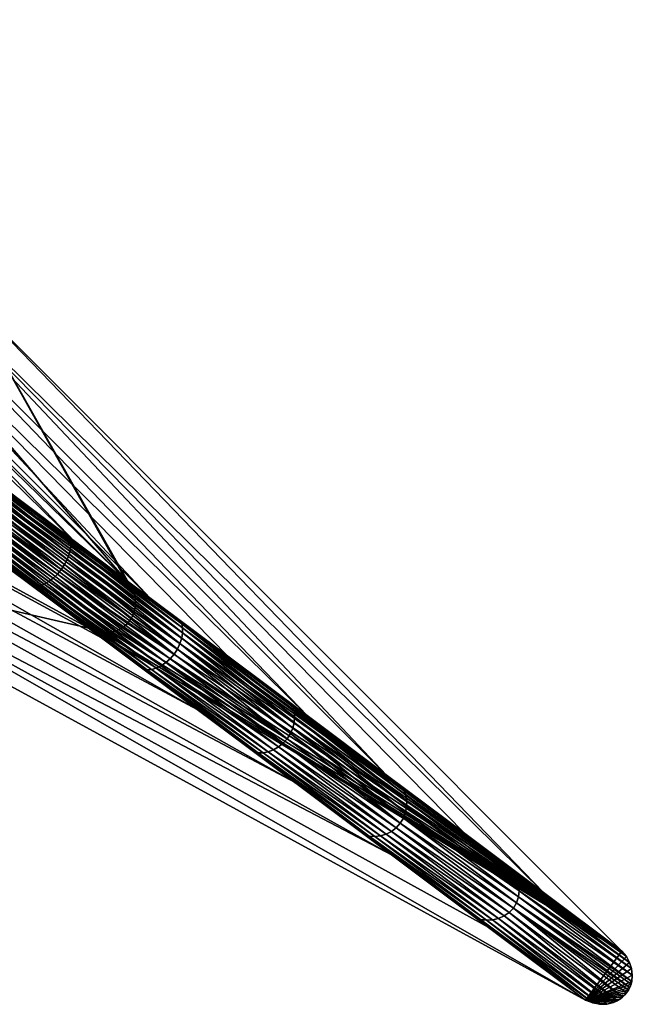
# Model space of a CAD drawing. Header units: millimetres. Extents: x -208 to -25, y 23 to 205.
# Tile 315 of 635: x -57 to -43, y 59 to 81. Entities that reach past the tile are written whole.
import ezdxf

# ---------------------------------------------------------------- set-up
doc = ezdxf.new("R2010")
doc.units = ezdxf.units.MM
doc.header["$LTSCALE"] = 65.185185
for name, color, linetype in [('219', 7, 'CONTINUOUS'), ('244', 7, 'CONTINUOUS'), ('332', 7, 'CONTINUOUS'), ('379', 7, 'CONTINUOUS'), ('404', 7, 'CONTINUOUS'), ('405', 7, 'CONTINUOUS'), ('454', 7, 'CONTINUOUS')]:
    doc.layers.add(name, color=color, linetype=linetype)

msp = doc.modelspace()

# ---------------------------------------------------------------- linework, layer by layer
at = {"layer": '219', "linetype": 'CONTINUOUS'}
msp.add_3dface([(-57.282, 68.57, 50.715), (-85.29, 83.497, 56.24), (-55.47, 67.213, 56.24), (-57.282, 68.57, 50.715)], dxfattribs=at)
at = {"layer": '244', "linetype": 'CONTINUOUS'}
for points in [[(-57.522, 70.477, 47.46), (-57.451, 70.381, 47.411), (-54.641, 68.32, 56.24), (-57.522, 70.477, 47.46)], [(-57.451, 70.381, 47.411), (-57.399, 70.269, 47.367), (-54.533, 68.184, 56.24), (-57.451, 70.381, 47.411)], [(-54.641, 68.32, 56.24), (-57.451, 70.381, 47.411), (-54.533, 68.184, 56.24), (-54.641, 68.32, 56.24)], [(-57.399, 70.269, 47.367), (-57.369, 70.146, 47.327), (-54.46, 68.041, 56.24), (-57.399, 70.269, 47.367)], [(-54.533, 68.184, 56.24), (-57.399, 70.269, 47.367), (-54.46, 68.041, 56.24), (-54.533, 68.184, 56.24)], [(-57.369, 70.146, 47.327), (-57.361, 70.018, 47.293), (-54.42, 67.889, 56.24), (-57.369, 70.146, 47.327)], [(-54.46, 68.041, 56.24), (-57.369, 70.146, 47.327), (-54.42, 67.889, 56.24), (-54.46, 68.041, 56.24)], [(-57.374, 69.89, 47.266), (-57.409, 69.766, 47.246), (-54.441, 67.585, 56.24), (-57.374, 69.89, 47.266)], [(-57.361, 70.018, 47.293), (-57.374, 69.89, 47.266), (-54.413, 67.733, 56.24), (-57.361, 70.018, 47.293)], [(-54.413, 67.733, 56.24), (-57.374, 69.89, 47.266), (-54.441, 67.585, 56.24), (-54.413, 67.733, 56.24)], [(-54.42, 67.889, 56.24), (-57.361, 70.018, 47.293), (-54.413, 67.733, 56.24), (-54.42, 67.889, 56.24)], [(-57.464, 69.65, 47.236), (-57.541, 69.547, 47.236), (-54.503, 67.443, 56.24), (-57.464, 69.65, 47.236)], [(-57.409, 69.766, 47.246), (-57.464, 69.65, 47.236), (-54.503, 67.443, 56.24), (-57.409, 69.766, 47.246)], [(-54.441, 67.585, 56.24), (-57.409, 69.766, 47.246), (-54.503, 67.443, 56.24), (-54.441, 67.585, 56.24)], [(-57.636, 69.461, 47.246), (-57.746, 69.393, 47.266), (-54.711, 67.227, 56.24), (-57.636, 69.461, 47.246)], [(-57.541, 69.547, 47.236), (-57.636, 69.461, 47.246), (-54.592, 67.325, 56.24), (-57.541, 69.547, 47.236)], [(-54.592, 67.325, 56.24), (-57.636, 69.461, 47.246), (-54.711, 67.227, 56.24), (-54.592, 67.325, 56.24)], [(-54.503, 67.443, 56.24), (-57.541, 69.547, 47.236), (-54.592, 67.325, 56.24), (-54.503, 67.443, 56.24)], [(-58.351, 69.37, 47.46), (-57.282, 68.57, 50.715), (-55.31, 67.148, 56.24), (-58.351, 69.37, 47.46)], [(-58.239, 69.328, 47.411), (-58.351, 69.37, 47.46), (-55.31, 67.148, 56.24), (-58.239, 69.328, 47.411)], [(-58.116, 69.31, 47.367), (-58.239, 69.328, 47.411), (-55.31, 67.148, 56.24), (-58.116, 69.31, 47.367)], [(-57.991, 69.316, 47.327), (-58.116, 69.31, 47.367), (-55.153, 67.118, 56.24), (-57.991, 69.316, 47.327)], [(-55.153, 67.118, 56.24), (-58.116, 69.31, 47.367), (-55.31, 67.148, 56.24), (-55.153, 67.118, 56.24)], [(-57.866, 69.344, 47.293), (-57.991, 69.316, 47.327), (-54.996, 67.122, 56.24), (-57.866, 69.344, 47.293)], [(-54.996, 67.122, 56.24), (-57.991, 69.316, 47.327), (-55.153, 67.118, 56.24), (-54.996, 67.122, 56.24)], [(-57.746, 69.393, 47.266), (-57.866, 69.344, 47.293), (-54.845, 67.159, 56.24), (-57.746, 69.393, 47.266)], [(-54.845, 67.159, 56.24), (-57.866, 69.344, 47.293), (-54.996, 67.122, 56.24), (-54.845, 67.159, 56.24)], [(-54.711, 67.227, 56.24), (-57.746, 69.393, 47.266), (-54.845, 67.159, 56.24), (-54.711, 67.227, 56.24)], [(-57.282, 68.57, 50.715), (-55.47, 67.213, 56.24), (-55.31, 67.148, 56.24), (-57.282, 68.57, 50.715)]]:
    msp.add_3dface(points, dxfattribs=at)
at = {"layer": '332', "linetype": 'CONTINUOUS'}
for points in [[(-67.501, 80.64, 18.233), (-65.657, 79.47, 25.835), (-55.785, 69.176, 22.05), (-67.501, 80.64, 18.233)], [(-57.414, 70.395, 17.542), (-67.501, 80.64, 18.233), (-55.785, 69.176, 22.05), (-57.414, 70.395, 17.542)], [(-65.657, 79.47, 25.835), (-63.814, 78.3, 33.436), (-54.089, 67.906, 26.736), (-65.657, 79.47, 25.835)], [(-55.785, 69.176, 22.05), (-65.657, 79.47, 25.835), (-54.089, 67.906, 26.736), (-55.785, 69.176, 22.05)], [(-63.814, 78.3, 33.436), (-61.97, 77.131, 41.037), (-50.522, 65.236, 36.583), (-63.814, 78.3, 33.436)], [(-54.089, 67.906, 26.736), (-63.814, 78.3, 33.436), (-52.322, 66.584, 31.617), (-54.089, 67.906, 26.736)], [(-52.322, 66.584, 31.617), (-63.814, 78.3, 33.436), (-50.522, 65.236, 36.583), (-52.322, 66.584, 31.617)], [(-61.97, 77.131, 41.037), (-60.126, 75.961, 48.639), (-48.731, 63.895, 41.521), (-61.97, 77.131, 41.037)], [(-50.522, 65.236, 36.583), (-61.97, 77.131, 41.037), (-48.731, 63.895, 41.521), (-50.522, 65.236, 36.583)], [(-60.126, 75.961, 48.639), (-58.283, 74.791, 56.24), (-45.169, 61.228, 51.334), (-60.126, 75.961, 48.639)], [(-48.731, 63.895, 41.521), (-60.126, 75.961, 48.639), (-46.95, 62.562, 46.428), (-48.731, 63.895, 41.521)], [(-46.95, 62.562, 46.428), (-60.126, 75.961, 48.639), (-45.169, 61.228, 51.334), (-46.95, 62.562, 46.428)], [(-45.169, 61.228, 51.334), (-58.283, 74.791, 56.24), (-43.39, 59.897, 56.24), (-45.169, 61.228, 51.334)]]:
    msp.add_3dface(points, dxfattribs=at)
at = {"layer": '379', "linetype": 'CONTINUOUS'}
for points in [[(-78.665, 92.347, 56.24), (-54.641, 68.32, 56.24), (-72.435, 88.945, 56.24), (-78.665, 92.347, 56.24)], [(-54.641, 68.32, 56.24), (-58.283, 74.791, 56.24), (-72.435, 88.945, 56.24), (-54.641, 68.32, 56.24)], [(-55.47, 67.213, 56.24), (-85.29, 83.497, 56.24), (-62.704, 68.885, 56.24), (-55.47, 67.213, 56.24)], [(-54.641, 68.32, 56.24), (-54.533, 68.184, 56.24), (-58.283, 74.791, 56.24), (-54.641, 68.32, 56.24)], [(-58.283, 74.791, 56.24), (-54.533, 68.184, 56.24), (-43.39, 59.897, 56.24), (-58.283, 74.791, 56.24)], [(-44.218, 58.789, 56.24), (-55.47, 67.213, 56.24), (-62.704, 68.885, 56.24), (-44.218, 58.789, 56.24)], [(-54.533, 68.184, 56.24), (-54.46, 68.041, 56.24), (-43.39, 59.897, 56.24), (-54.533, 68.184, 56.24)], [(-54.46, 68.041, 56.24), (-54.42, 67.889, 56.24), (-43.39, 59.897, 56.24), (-54.46, 68.041, 56.24)], [(-54.42, 67.889, 56.24), (-54.413, 67.733, 56.24), (-43.39, 59.897, 56.24), (-54.42, 67.889, 56.24)], [(-54.413, 67.733, 56.24), (-54.441, 67.585, 56.24), (-43.39, 59.897, 56.24), (-54.413, 67.733, 56.24)], [(-54.503, 67.443, 56.24), (-54.592, 67.325, 56.24), (-43.39, 59.897, 56.24), (-54.503, 67.443, 56.24)], [(-54.441, 67.585, 56.24), (-54.503, 67.443, 56.24), (-43.39, 59.897, 56.24), (-54.441, 67.585, 56.24)], [(-55.31, 67.148, 56.24), (-55.47, 67.213, 56.24), (-44.218, 58.789, 56.24), (-55.31, 67.148, 56.24)], [(-54.711, 67.227, 56.24), (-54.845, 67.159, 56.24), (-43.39, 59.897, 56.24), (-54.711, 67.227, 56.24)], [(-54.592, 67.325, 56.24), (-54.711, 67.227, 56.24), (-43.39, 59.897, 56.24), (-54.592, 67.325, 56.24)], [(-55.153, 67.118, 56.24), (-55.31, 67.148, 56.24), (-43.39, 59.897, 56.24), (-55.153, 67.118, 56.24)], [(-43.39, 59.897, 56.24), (-55.31, 67.148, 56.24), (-44.218, 58.789, 56.24), (-43.39, 59.897, 56.24)], [(-54.996, 67.122, 56.24), (-55.153, 67.118, 56.24), (-43.39, 59.897, 56.24), (-54.996, 67.122, 56.24)], [(-54.845, 67.159, 56.24), (-54.996, 67.122, 56.24), (-43.39, 59.897, 56.24), (-54.845, 67.159, 56.24)], [(-43.29, 59.773, 56.24), (-43.39, 59.897, 56.24), (-44.218, 58.789, 56.24), (-43.29, 59.773, 56.24)], [(-43.217, 59.641, 56.24), (-43.29, 59.773, 56.24), (-44.218, 58.789, 56.24), (-43.217, 59.641, 56.24)], [(-43.171, 59.5, 56.24), (-43.217, 59.641, 56.24), (-44.218, 58.789, 56.24), (-43.171, 59.5, 56.24)], [(-43.156, 59.35, 56.24), (-43.171, 59.5, 56.24), (-44.218, 58.789, 56.24), (-43.156, 59.35, 56.24)], [(-43.17, 59.207, 56.24), (-43.156, 59.35, 56.24), (-44.218, 58.789, 56.24), (-43.17, 59.207, 56.24)], [(-43.185, 59.15, 56.24), (-43.17, 59.207, 56.24), (-44.218, 58.789, 56.24), (-43.185, 59.15, 56.24)], [(-43.215, 59.073, 56.24), (-43.185, 59.15, 56.24), (-44.218, 58.789, 56.24), (-43.215, 59.073, 56.24)], [(-43.245, 59.014, 56.24), (-43.215, 59.073, 56.24), (-44.218, 58.789, 56.24), (-43.245, 59.014, 56.24)], [(-43.285, 58.954, 56.24), (-43.245, 59.014, 56.24), (-44.218, 58.789, 56.24), (-43.285, 58.954, 56.24)], [(-43.333, 58.898, 56.24), (-43.285, 58.954, 56.24), (-44.218, 58.789, 56.24), (-43.333, 58.898, 56.24)], [(-43.38, 58.853, 56.24), (-43.333, 58.898, 56.24), (-44.218, 58.789, 56.24), (-43.38, 58.853, 56.24)], [(-43.447, 58.802, 56.24), (-43.38, 58.853, 56.24), (-44.218, 58.789, 56.24), (-43.447, 58.802, 56.24)], [(-43.497, 58.772, 56.24), (-43.447, 58.802, 56.24), (-44.218, 58.789, 56.24), (-43.497, 58.772, 56.24)], [(-43.58, 58.735, 56.24), (-43.497, 58.772, 56.24), (-44.218, 58.789, 56.24), (-43.58, 58.735, 56.24)], [(-43.732, 58.696, 56.24), (-43.58, 58.735, 56.24), (-44.218, 58.789, 56.24), (-43.732, 58.696, 56.24)], [(-44.053, 58.723, 56.24), (-43.732, 58.696, 56.24), (-44.218, 58.789, 56.24), (-44.053, 58.723, 56.24)], [(-43.892, 58.692, 56.24), (-43.732, 58.696, 56.24), (-44.053, 58.723, 56.24), (-43.892, 58.692, 56.24)]]:
    msp.add_3dface(points, dxfattribs=at)
at = {"layer": '404', "linetype": 'CONTINUOUS'}
for points in [[(-55.885, 69.008, 21.201), (-58.42, 70.906, 14.19), (-58.397, 71.001, 14.369), (-55.885, 69.008, 21.201)], [(-55.873, 69.112, 21.35), (-58.397, 71.001, 14.369), (-58.389, 71.077, 14.583), (-55.873, 69.112, 21.35)], [(-55.873, 69.112, 21.35), (-55.885, 69.008, 21.201), (-58.397, 71.001, 14.369), (-55.873, 69.112, 21.35)], [(-57.414, 70.395, 17.542), (-55.878, 69.198, 21.529), (-58.389, 71.077, 14.583), (-57.414, 70.395, 17.542)], [(-55.878, 69.198, 21.529), (-55.873, 69.112, 21.35), (-58.389, 71.077, 14.583), (-55.878, 69.198, 21.529)], [(-55.959, 68.776, 20.99), (-58.509, 70.685, 13.936), (-58.457, 70.799, 14.045), (-55.959, 68.776, 20.99)], [(-55.914, 68.895, 21.08), (-58.457, 70.799, 14.045), (-58.42, 70.906, 14.19), (-55.914, 68.895, 21.08)], [(-55.914, 68.895, 21.08), (-55.959, 68.776, 20.99), (-58.457, 70.799, 14.045), (-55.914, 68.895, 21.08)], [(-55.885, 69.008, 21.201), (-55.914, 68.895, 21.08), (-58.42, 70.906, 14.19), (-55.885, 69.008, 21.201)], [(-56.096, 68.544, 20.91), (-58.652, 70.458, 13.841), (-58.573, 70.569, 13.869), (-56.096, 68.544, 20.91)], [(-56.019, 68.657, 20.934), (-58.573, 70.569, 13.869), (-58.509, 70.685, 13.936), (-56.019, 68.657, 20.934)], [(-56.019, 68.657, 20.934), (-56.096, 68.544, 20.91), (-58.573, 70.569, 13.869), (-56.019, 68.657, 20.934)], [(-55.959, 68.776, 20.99), (-56.019, 68.657, 20.934), (-58.509, 70.685, 13.936), (-55.959, 68.776, 20.99)], [(-56.183, 68.439, 20.933), (-58.83, 70.257, 13.937), (-58.737, 70.352, 13.868), (-56.183, 68.439, 20.933)], [(-56.096, 68.544, 20.91), (-58.737, 70.352, 13.868), (-58.652, 70.458, 13.841), (-56.096, 68.544, 20.91)], [(-56.183, 68.439, 20.933), (-58.737, 70.352, 13.868), (-56.096, 68.544, 20.91), (-56.183, 68.439, 20.933)], [(-57.414, 70.395, 17.542), (-55.785, 69.176, 22.05), (-55.878, 69.198, 21.529), (-57.414, 70.395, 17.542)], [(-56.482, 68.212, 21.203), (-59.101, 70.062, 14.371), (-59.016, 70.11, 14.192), (-56.482, 68.212, 21.203)], [(-56.381, 68.271, 21.081), (-59.016, 70.11, 14.192), (-58.924, 70.176, 14.046), (-56.381, 68.271, 21.081)], [(-56.482, 68.212, 21.203), (-59.016, 70.11, 14.192), (-56.381, 68.271, 21.081), (-56.482, 68.212, 21.203)], [(-56.28, 68.348, 20.991), (-58.924, 70.176, 14.046), (-58.83, 70.257, 13.937), (-56.28, 68.348, 20.991)], [(-56.381, 68.271, 21.081), (-58.924, 70.176, 14.046), (-56.28, 68.348, 20.991), (-56.381, 68.271, 21.081)], [(-56.28, 68.348, 20.991), (-58.83, 70.257, 13.937), (-56.183, 68.439, 20.933), (-56.28, 68.348, 20.991)], [(-59.172, 70.032, 14.586), (-56.661, 68.152, 21.531), (-59.23, 70.029, 14.806), (-59.172, 70.032, 14.586)], [(-59.23, 70.029, 14.806), (-56.661, 68.152, 21.531), (-57.245, 68.543, 20.301), (-59.23, 70.029, 14.806)], [(-56.578, 68.172, 21.352), (-59.172, 70.032, 14.586), (-59.101, 70.062, 14.371), (-56.578, 68.172, 21.352)], [(-56.661, 68.152, 21.531), (-59.172, 70.032, 14.586), (-56.578, 68.172, 21.352), (-56.661, 68.152, 21.531)], [(-56.578, 68.172, 21.352), (-59.101, 70.062, 14.371), (-56.482, 68.212, 21.203), (-56.578, 68.172, 21.352)], [(-55.785, 69.176, 22.05), (-54.089, 67.906, 26.736), (-55.878, 69.198, 21.529), (-55.785, 69.176, 22.05)], [(-54.089, 67.906, 26.736), (-53.364, 67.316, 28.474), (-55.878, 69.198, 21.529), (-54.089, 67.906, 26.736)], [(-53.347, 67.22, 28.331), (-55.873, 69.112, 21.35), (-55.878, 69.198, 21.529), (-53.347, 67.22, 28.331)], [(-53.364, 67.316, 28.474), (-53.347, 67.22, 28.331), (-55.878, 69.198, 21.529), (-53.364, 67.316, 28.474)], [(-53.367, 66.989, 28.115), (-55.914, 68.895, 21.08), (-55.885, 69.008, 21.201), (-53.367, 66.989, 28.115)], [(-53.348, 67.109, 28.211), (-55.885, 69.008, 21.201), (-55.873, 69.112, 21.35), (-53.348, 67.109, 28.211)], [(-53.348, 67.109, 28.211), (-53.367, 66.989, 28.115), (-55.885, 69.008, 21.201), (-53.348, 67.109, 28.211)], [(-53.347, 67.22, 28.331), (-53.348, 67.109, 28.211), (-55.873, 69.112, 21.35), (-53.347, 67.22, 28.331)], [(-53.462, 66.743, 27.997), (-56.019, 68.657, 20.934), (-55.959, 68.776, 20.99), (-53.462, 66.743, 27.997)], [(-53.406, 66.865, 28.042), (-55.959, 68.776, 20.99), (-55.914, 68.895, 21.08), (-53.406, 66.865, 28.042)], [(-53.406, 66.865, 28.042), (-53.462, 66.743, 27.997), (-55.959, 68.776, 20.99), (-53.406, 66.865, 28.042)], [(-53.367, 66.989, 28.115), (-53.406, 66.865, 28.042), (-55.914, 68.895, 21.08), (-53.367, 66.989, 28.115)], [(-57.245, 68.543, 20.301), (-56.661, 68.152, 21.531), (-55.184, 66.999, 26), (-57.245, 68.543, 20.301)], [(-53.538, 66.629, 27.977), (-56.183, 68.439, 20.933), (-56.096, 68.544, 20.91), (-53.538, 66.629, 27.977)], [(-53.538, 66.629, 27.977), (-56.096, 68.544, 20.91), (-56.019, 68.657, 20.934), (-53.538, 66.629, 27.977)], [(-53.462, 66.743, 27.997), (-53.538, 66.629, 27.977), (-56.019, 68.657, 20.934), (-53.462, 66.743, 27.997)], [(-53.727, 66.437, 28.043), (-56.381, 68.271, 21.081), (-56.28, 68.348, 20.991), (-53.727, 66.437, 28.043)], [(-53.626, 66.525, 27.996), (-56.28, 68.348, 20.991), (-56.183, 68.439, 20.933), (-53.626, 66.525, 27.996)], [(-53.727, 66.437, 28.043), (-56.28, 68.348, 20.991), (-53.626, 66.525, 27.996), (-53.727, 66.437, 28.043)], [(-53.626, 66.525, 27.996), (-56.183, 68.439, 20.933), (-53.538, 66.629, 27.977), (-53.626, 66.525, 27.996)], [(-54.051, 66.281, 28.332), (-56.661, 68.152, 21.531), (-56.578, 68.172, 21.352), (-54.051, 66.281, 28.332)], [(-56.661, 68.152, 21.531), (-54.148, 66.271, 28.475), (-55.184, 66.999, 26), (-56.661, 68.152, 21.531)], [(-54.148, 66.271, 28.475), (-56.661, 68.152, 21.531), (-54.051, 66.281, 28.332), (-54.148, 66.271, 28.475)], [(-53.945, 66.312, 28.213), (-56.578, 68.172, 21.352), (-56.482, 68.212, 21.203), (-53.945, 66.312, 28.213)], [(-54.051, 66.281, 28.332), (-56.578, 68.172, 21.352), (-53.945, 66.312, 28.213), (-54.051, 66.281, 28.332)], [(-53.835, 66.365, 28.116), (-56.482, 68.212, 21.203), (-56.381, 68.271, 21.081), (-53.835, 66.365, 28.116)], [(-53.945, 66.312, 28.213), (-56.482, 68.212, 21.203), (-53.835, 66.365, 28.116), (-53.945, 66.312, 28.213)], [(-53.835, 66.365, 28.116), (-56.381, 68.271, 21.081), (-53.727, 66.437, 28.043), (-53.835, 66.365, 28.116)], [(-54.089, 67.906, 26.736), (-52.322, 66.584, 31.617), (-53.364, 67.316, 28.474), (-54.089, 67.906, 26.736)], [(-52.322, 66.584, 31.617), (-50.849, 65.433, 35.417), (-53.364, 67.316, 28.474), (-52.322, 66.584, 31.617)], [(-50.818, 65.328, 35.31), (-53.347, 67.22, 28.331), (-53.364, 67.316, 28.474), (-50.818, 65.328, 35.31)], [(-50.849, 65.433, 35.417), (-50.818, 65.328, 35.31), (-53.364, 67.316, 28.474), (-50.849, 65.433, 35.417)], [(-50.808, 65.208, 35.22), (-53.348, 67.109, 28.211), (-53.347, 67.22, 28.331), (-50.808, 65.208, 35.22)], [(-50.818, 65.328, 35.31), (-50.808, 65.208, 35.22), (-53.347, 67.22, 28.331), (-50.818, 65.328, 35.31)], [(-55.184, 66.999, 26), (-54.148, 66.271, 28.475), (-53.013, 65.374, 31.997), (-55.184, 66.999, 26)], [(-50.851, 64.953, 35.093), (-53.406, 66.865, 28.042), (-53.367, 66.989, 28.115), (-50.851, 64.953, 35.093)], [(-50.819, 65.081, 35.148), (-53.367, 66.989, 28.115), (-53.348, 67.109, 28.211), (-50.819, 65.081, 35.148)], [(-50.819, 65.081, 35.148), (-50.851, 64.953, 35.093), (-53.367, 66.989, 28.115), (-50.819, 65.081, 35.148)], [(-50.808, 65.208, 35.22), (-50.819, 65.081, 35.148), (-53.348, 67.109, 28.211), (-50.808, 65.208, 35.22)], [(-50.977, 64.712, 35.044), (-53.538, 66.629, 27.977), (-53.462, 66.743, 27.997), (-50.977, 64.712, 35.044)], [(-50.904, 64.827, 35.059), (-53.462, 66.743, 27.997), (-53.406, 66.865, 28.042), (-50.904, 64.827, 35.059)], [(-50.904, 64.827, 35.059), (-50.977, 64.712, 35.044), (-53.462, 66.743, 27.997), (-50.904, 64.827, 35.059)], [(-50.851, 64.953, 35.093), (-50.904, 64.827, 35.059), (-53.406, 66.865, 28.042), (-50.851, 64.953, 35.093)], [(-51.067, 64.61, 35.058), (-53.727, 66.437, 28.043), (-53.626, 66.525, 27.996), (-51.067, 64.61, 35.058)], [(-50.977, 64.712, 35.044), (-53.626, 66.525, 27.996), (-53.538, 66.629, 27.977), (-50.977, 64.712, 35.044)], [(-51.067, 64.61, 35.058), (-53.626, 66.525, 27.996), (-50.977, 64.712, 35.044), (-51.067, 64.61, 35.058)], [(-52.322, 66.584, 31.617), (-50.522, 65.236, 36.583), (-50.849, 65.433, 35.417), (-52.322, 66.584, 31.617)], [(-51.523, 64.388, 35.311), (-54.148, 66.271, 28.475), (-54.051, 66.281, 28.332), (-51.523, 64.388, 35.311)], [(-51.406, 64.411, 35.221), (-54.051, 66.281, 28.332), (-53.945, 66.312, 28.213), (-51.406, 64.411, 35.221)], [(-51.523, 64.388, 35.311), (-54.051, 66.281, 28.332), (-51.406, 64.411, 35.221), (-51.523, 64.388, 35.311)], [(-51.287, 64.457, 35.148), (-53.945, 66.312, 28.213), (-53.835, 66.365, 28.116), (-51.287, 64.457, 35.148)], [(-51.406, 64.411, 35.221), (-53.945, 66.312, 28.213), (-51.287, 64.457, 35.148), (-51.406, 64.411, 35.221)], [(-51.173, 64.524, 35.094), (-53.835, 66.365, 28.116), (-53.727, 66.437, 28.043), (-51.173, 64.524, 35.094)], [(-51.287, 64.457, 35.148), (-53.835, 66.365, 28.116), (-51.173, 64.524, 35.094), (-51.287, 64.457, 35.148)], [(-51.173, 64.524, 35.094), (-53.727, 66.437, 28.043), (-51.067, 64.61, 35.058), (-51.173, 64.524, 35.094)], [(-54.148, 66.271, 28.475), (-51.633, 64.388, 35.418), (-53.013, 65.374, 31.997), (-54.148, 66.271, 28.475)], [(-51.633, 64.388, 35.418), (-54.148, 66.271, 28.475), (-51.523, 64.388, 35.311), (-51.633, 64.388, 35.418)], [(-50.522, 65.236, 36.583), (-48.731, 63.895, 41.521), (-50.849, 65.433, 35.417), (-50.522, 65.236, 36.583)], [(-48.731, 63.895, 41.521), (-48.332, 63.549, 42.359), (-50.849, 65.433, 35.417), (-48.731, 63.895, 41.521)], [(-48.288, 63.434, 42.288), (-50.818, 65.328, 35.31), (-50.849, 65.433, 35.417), (-48.288, 63.434, 42.288)], [(-48.332, 63.549, 42.359), (-48.288, 63.434, 42.288), (-50.849, 65.433, 35.417), (-48.332, 63.549, 42.359)], [(-53.013, 65.374, 31.997), (-51.633, 64.388, 35.418), (-50.797, 63.715, 38.11), (-53.013, 65.374, 31.997)], [(-48.269, 63.172, 42.18), (-50.819, 65.081, 35.148), (-50.808, 65.208, 35.22), (-48.269, 63.172, 42.18)], [(-48.267, 63.306, 42.228), (-50.808, 65.208, 35.22), (-50.818, 65.328, 35.31), (-48.267, 63.306, 42.228)], [(-48.288, 63.434, 42.288), (-48.267, 63.306, 42.228), (-50.818, 65.328, 35.31), (-48.288, 63.434, 42.288)], [(-48.267, 63.306, 42.228), (-48.269, 63.172, 42.18), (-50.808, 65.208, 35.22), (-48.267, 63.306, 42.228)], [(-48.343, 62.91, 42.12), (-50.904, 64.827, 35.059), (-50.851, 64.953, 35.093), (-48.343, 62.91, 42.12)], [(-48.295, 63.039, 42.143), (-50.851, 64.953, 35.093), (-50.819, 65.081, 35.148), (-48.295, 63.039, 42.143)], [(-48.295, 63.039, 42.143), (-48.343, 62.91, 42.12), (-50.851, 64.953, 35.093), (-48.295, 63.039, 42.143)], [(-48.269, 63.172, 42.18), (-48.295, 63.039, 42.143), (-50.819, 65.081, 35.148), (-48.269, 63.172, 42.18)], [(-48.415, 62.794, 42.11), (-51.067, 64.61, 35.058), (-50.977, 64.712, 35.044), (-48.415, 62.794, 42.11)], [(-48.415, 62.794, 42.11), (-50.977, 64.712, 35.044), (-50.904, 64.827, 35.059), (-48.415, 62.794, 42.11)], [(-48.343, 62.91, 42.12), (-48.415, 62.794, 42.11), (-50.904, 64.827, 35.059), (-48.343, 62.91, 42.12)], [(-48.616, 62.61, 42.144), (-51.287, 64.457, 35.148), (-51.173, 64.524, 35.094), (-48.616, 62.61, 42.144)], [(-48.507, 62.693, 42.119), (-51.173, 64.524, 35.094), (-51.067, 64.61, 35.058), (-48.507, 62.693, 42.119)], [(-48.616, 62.61, 42.144), (-51.173, 64.524, 35.094), (-48.507, 62.693, 42.119), (-48.616, 62.61, 42.144)], [(-48.507, 62.693, 42.119), (-51.067, 64.61, 35.058), (-48.415, 62.794, 42.11), (-48.507, 62.693, 42.119)], [(-51.633, 64.388, 35.418), (-49.116, 62.503, 42.36), (-50.797, 63.715, 38.11), (-51.633, 64.388, 35.418)], [(-49.116, 62.503, 42.36), (-51.633, 64.388, 35.418), (-48.993, 62.493, 42.289), (-49.116, 62.503, 42.36)], [(-48.993, 62.493, 42.289), (-51.633, 64.388, 35.418), (-51.523, 64.388, 35.311), (-48.993, 62.493, 42.289)], [(-48.865, 62.509, 42.229), (-51.523, 64.388, 35.311), (-51.406, 64.411, 35.221), (-48.865, 62.509, 42.229)], [(-48.993, 62.493, 42.289), (-51.523, 64.388, 35.311), (-48.865, 62.509, 42.229), (-48.993, 62.493, 42.289)], [(-48.737, 62.548, 42.18), (-51.406, 64.411, 35.221), (-51.287, 64.457, 35.148), (-48.737, 62.548, 42.18)], [(-48.865, 62.509, 42.229), (-51.406, 64.411, 35.221), (-48.737, 62.548, 42.18), (-48.865, 62.509, 42.229)], [(-48.737, 62.548, 42.18), (-51.287, 64.457, 35.148), (-48.616, 62.61, 42.144), (-48.737, 62.548, 42.18)], [(-48.731, 63.895, 41.521), (-46.95, 62.562, 46.428), (-48.332, 63.549, 42.359), (-48.731, 63.895, 41.521)], [(-50.797, 63.715, 38.11), (-49.116, 62.503, 42.36), (-48.6, 62.071, 44.163), (-50.797, 63.715, 38.11)], [(-46.95, 62.562, 46.428), (-45.813, 61.663, 49.301), (-48.332, 63.549, 42.359), (-46.95, 62.562, 46.428)], [(-45.813, 61.663, 49.301), (-48.288, 63.434, 42.288), (-48.332, 63.549, 42.359), (-45.813, 61.663, 49.301)], [(-45.756, 61.538, 49.265), (-48.267, 63.306, 42.228), (-48.288, 63.434, 42.288), (-45.756, 61.538, 49.265)], [(-45.756, 61.538, 49.265), (-48.288, 63.434, 42.288), (-45.813, 61.663, 49.301), (-45.756, 61.538, 49.265)], [(-45.717, 61.262, 49.211), (-48.295, 63.039, 42.143), (-48.269, 63.172, 42.18), (-45.717, 61.262, 49.211)], [(-45.724, 61.403, 49.235), (-48.269, 63.172, 42.18), (-48.267, 63.306, 42.228), (-45.724, 61.403, 49.235)], [(-45.717, 61.262, 49.211), (-48.269, 63.172, 42.18), (-45.724, 61.403, 49.235), (-45.717, 61.262, 49.211)], [(-45.724, 61.403, 49.235), (-48.267, 63.306, 42.228), (-45.756, 61.538, 49.265), (-45.724, 61.403, 49.235)], [(-45.736, 61.124, 49.192), (-48.343, 62.91, 42.12), (-48.295, 63.039, 42.143), (-45.736, 61.124, 49.192)], [(-45.736, 61.124, 49.192), (-48.295, 63.039, 42.143), (-45.717, 61.262, 49.211), (-45.736, 61.124, 49.192)], [(-45.851, 60.874, 49.174), (-48.507, 62.693, 42.119), (-48.415, 62.794, 42.11), (-45.851, 60.874, 49.174)], [(-45.781, 60.992, 49.18), (-48.415, 62.794, 42.11), (-48.343, 62.91, 42.12), (-45.781, 60.992, 49.18)], [(-45.851, 60.874, 49.174), (-48.415, 62.794, 42.11), (-45.781, 60.992, 49.18), (-45.851, 60.874, 49.174)], [(-45.781, 60.992, 49.18), (-48.343, 62.91, 42.12), (-45.736, 61.124, 49.192), (-45.781, 60.992, 49.18)], [(-49.116, 62.503, 42.36), (-46.598, 60.617, 49.301), (-48.6, 62.071, 44.163), (-49.116, 62.503, 42.36)], [(-46.598, 60.617, 49.301), (-49.116, 62.503, 42.36), (-46.462, 60.598, 49.265), (-46.598, 60.617, 49.301)], [(-46.462, 60.598, 49.265), (-49.116, 62.503, 42.36), (-48.993, 62.493, 42.289), (-46.462, 60.598, 49.265)], [(-46.323, 60.605, 49.236), (-48.993, 62.493, 42.289), (-48.865, 62.509, 42.229), (-46.323, 60.605, 49.236)], [(-46.462, 60.598, 49.265), (-48.993, 62.493, 42.289), (-46.323, 60.605, 49.236), (-46.462, 60.598, 49.265)], [(-46.186, 60.638, 49.212), (-48.865, 62.509, 42.229), (-48.737, 62.548, 42.18), (-46.186, 60.638, 49.212)], [(-46.323, 60.605, 49.236), (-48.865, 62.509, 42.229), (-46.186, 60.638, 49.212), (-46.323, 60.605, 49.236)], [(-46.058, 60.695, 49.193), (-48.737, 62.548, 42.18), (-48.616, 62.61, 42.144), (-46.058, 60.695, 49.193)], [(-46.186, 60.638, 49.212), (-48.737, 62.548, 42.18), (-46.058, 60.695, 49.193), (-46.186, 60.638, 49.212)], [(-45.945, 60.774, 49.18), (-48.616, 62.61, 42.144), (-48.507, 62.693, 42.119), (-45.945, 60.774, 49.18)], [(-46.058, 60.695, 49.193), (-48.616, 62.61, 42.144), (-45.945, 60.774, 49.18), (-46.058, 60.695, 49.193)], [(-45.945, 60.774, 49.18), (-48.507, 62.693, 42.119), (-45.851, 60.874, 49.174), (-45.945, 60.774, 49.18)], [(-46.95, 62.562, 46.428), (-45.169, 61.228, 51.334), (-45.813, 61.663, 49.301), (-46.95, 62.562, 46.428)], [(-48.6, 62.071, 44.163), (-46.598, 60.617, 49.301), (-46.408, 60.43, 50.202), (-48.6, 62.071, 44.163)], [(-45.169, 61.228, 51.334), (-43.39, 59.897, 56.24), (-45.813, 61.663, 49.301), (-45.169, 61.228, 51.334)], [(-43.39, 59.897, 56.24), (-43.29, 59.773, 56.24), (-45.813, 61.663, 49.301), (-43.39, 59.897, 56.24)], [(-43.29, 59.773, 56.24), (-45.756, 61.538, 49.265), (-45.813, 61.663, 49.301), (-43.29, 59.773, 56.24)], [(-43.29, 59.773, 56.24), (-43.217, 59.641, 56.24), (-45.756, 61.538, 49.265), (-43.29, 59.773, 56.24)], [(-43.217, 59.641, 56.24), (-45.724, 61.403, 49.235), (-45.756, 61.538, 49.265), (-43.217, 59.641, 56.24)], [(-43.217, 59.641, 56.24), (-43.171, 59.5, 56.24), (-45.724, 61.403, 49.235), (-43.217, 59.641, 56.24)], [(-43.171, 59.5, 56.24), (-45.717, 61.262, 49.211), (-45.724, 61.403, 49.235), (-43.171, 59.5, 56.24)], [(-43.156, 59.35, 56.24), (-45.736, 61.124, 49.192), (-45.717, 61.262, 49.211), (-43.156, 59.35, 56.24)], [(-43.171, 59.5, 56.24), (-43.156, 59.35, 56.24), (-45.717, 61.262, 49.211), (-43.171, 59.5, 56.24)], [(-43.215, 59.073, 56.24), (-45.851, 60.874, 49.174), (-45.781, 60.992, 49.18), (-43.215, 59.073, 56.24)], [(-43.17, 59.207, 56.24), (-45.781, 60.992, 49.18), (-45.736, 61.124, 49.192), (-43.17, 59.207, 56.24)], [(-43.17, 59.207, 56.24), (-43.185, 59.15, 56.24), (-45.781, 60.992, 49.18), (-43.17, 59.207, 56.24)], [(-43.185, 59.15, 56.24), (-43.215, 59.073, 56.24), (-45.781, 60.992, 49.18), (-43.185, 59.15, 56.24)], [(-43.156, 59.35, 56.24), (-43.17, 59.207, 56.24), (-45.736, 61.124, 49.192), (-43.156, 59.35, 56.24)], [(-43.58, 58.735, 56.24), (-46.186, 60.638, 49.212), (-46.058, 60.695, 49.193), (-43.58, 58.735, 56.24)], [(-43.497, 58.772, 56.24), (-46.058, 60.695, 49.193), (-45.945, 60.774, 49.18), (-43.497, 58.772, 56.24)], [(-43.497, 58.772, 56.24), (-43.58, 58.735, 56.24), (-46.058, 60.695, 49.193), (-43.497, 58.772, 56.24)], [(-43.38, 58.853, 56.24), (-45.945, 60.774, 49.18), (-45.851, 60.874, 49.174), (-43.38, 58.853, 56.24)], [(-43.38, 58.853, 56.24), (-43.497, 58.772, 56.24), (-45.945, 60.774, 49.18), (-43.38, 58.853, 56.24)], [(-43.215, 59.073, 56.24), (-43.245, 59.014, 56.24), (-45.851, 60.874, 49.174), (-43.215, 59.073, 56.24)], [(-43.245, 59.014, 56.24), (-43.285, 58.954, 56.24), (-45.851, 60.874, 49.174), (-43.245, 59.014, 56.24)], [(-43.285, 58.954, 56.24), (-43.38, 58.853, 56.24), (-45.851, 60.874, 49.174), (-43.285, 58.954, 56.24)], [(-46.598, 60.617, 49.301), (-44.053, 58.723, 56.24), (-46.408, 60.43, 50.202), (-46.598, 60.617, 49.301)], [(-44.053, 58.723, 56.24), (-46.598, 60.617, 49.301), (-46.462, 60.598, 49.265), (-44.053, 58.723, 56.24)], [(-43.892, 58.692, 56.24), (-46.462, 60.598, 49.265), (-46.323, 60.605, 49.236), (-43.892, 58.692, 56.24)], [(-43.892, 58.692, 56.24), (-44.053, 58.723, 56.24), (-46.462, 60.598, 49.265), (-43.892, 58.692, 56.24)], [(-43.732, 58.696, 56.24), (-46.323, 60.605, 49.236), (-46.186, 60.638, 49.212), (-43.732, 58.696, 56.24)], [(-43.732, 58.696, 56.24), (-43.892, 58.692, 56.24), (-46.323, 60.605, 49.236), (-43.732, 58.696, 56.24)], [(-43.58, 58.735, 56.24), (-43.732, 58.696, 56.24), (-46.186, 60.638, 49.212), (-43.58, 58.735, 56.24)], [(-44.053, 58.723, 56.24), (-44.218, 58.789, 56.24), (-46.408, 60.43, 50.202), (-44.053, 58.723, 56.24)], [(-43.285, 58.954, 56.24), (-43.333, 58.898, 56.24), (-43.38, 58.853, 56.24), (-43.285, 58.954, 56.24)], [(-43.38, 58.853, 56.24), (-43.447, 58.802, 56.24), (-43.497, 58.772, 56.24), (-43.38, 58.853, 56.24)]]:
    msp.add_3dface(points, dxfattribs=at)
at = {"layer": '405', "linetype": 'CONTINUOUS'}
for points in [[(-57.245, 68.543, 20.301), (-55.184, 66.999, 26), (-69.27, 74.642, 25.839), (-57.245, 68.543, 20.301)], [(-55.184, 66.999, 26), (-53.013, 65.374, 31.997), (-69.27, 74.642, 25.839), (-55.184, 66.999, 26)], [(-53.013, 65.374, 31.997), (-67.629, 73.202, 33.439), (-69.27, 74.642, 25.839), (-53.013, 65.374, 31.997)], [(-53.013, 65.374, 31.997), (-50.797, 63.715, 38.11), (-67.629, 73.202, 33.439), (-53.013, 65.374, 31.997)], [(-50.797, 63.715, 38.11), (-65.987, 71.763, 41.04), (-67.629, 73.202, 33.439), (-50.797, 63.715, 38.11)], [(-50.797, 63.715, 38.11), (-48.6, 62.071, 44.163), (-65.987, 71.763, 41.04), (-50.797, 63.715, 38.11)], [(-48.6, 62.071, 44.163), (-64.346, 70.324, 48.64), (-65.987, 71.763, 41.04), (-48.6, 62.071, 44.163)], [(-44.218, 58.789, 56.24), (-62.704, 68.885, 56.24), (-64.346, 70.324, 48.64), (-44.218, 58.789, 56.24)], [(-46.408, 60.43, 50.202), (-44.218, 58.789, 56.24), (-64.346, 70.324, 48.64), (-46.408, 60.43, 50.202)], [(-48.6, 62.071, 44.163), (-46.408, 60.43, 50.202), (-64.346, 70.324, 48.64), (-48.6, 62.071, 44.163)]]:
    msp.add_3dface(points, dxfattribs=at)
at = {"layer": '454', "linetype": 'CONTINUOUS'}
for points in [[(-78.665, 92.347, 56.24), (-80.179, 93.173, 47.587), (-54.641, 68.32, 56.24), (-78.665, 92.347, 56.24)], [(-80.179, 93.173, 47.587), (-57.522, 70.477, 47.46), (-54.641, 68.32, 56.24), (-80.179, 93.173, 47.587)]]:
    msp.add_3dface(points, dxfattribs=at)

doc.saveas('drawing.dxf')
